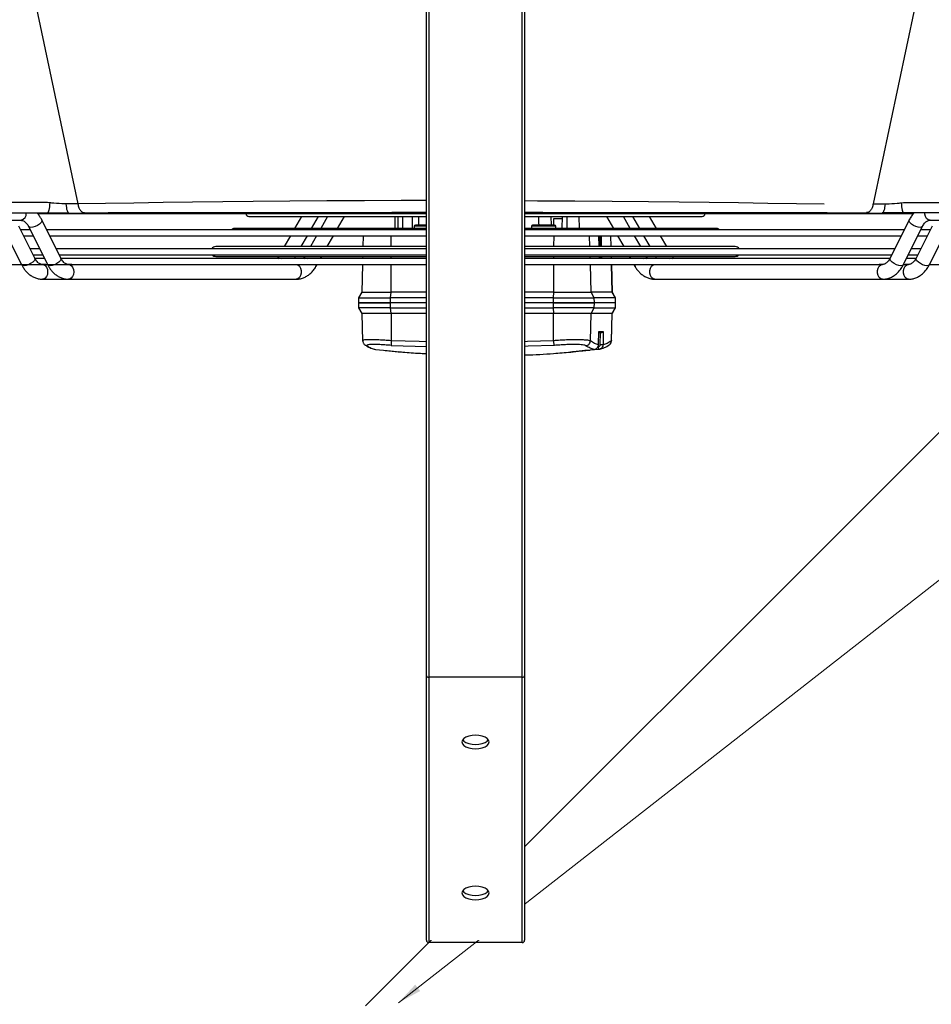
# Model space of a CAD drawing. Header units: millimetres. Extents: x -604189 to 881711, y -381903 to -7297.
# Tile 944 of 1056: x -541934 to -541563, y -179490 to -179089. Entities that reach past the tile are written whole.
import ezdxf

# ---------------------------------------------------------------- set-up
doc = ezdxf.new("R2010")
doc.units = ezdxf.units.MM
doc.header["$LTSCALE"] = 100
doc.linetypes.add('ACAD_ISO04W100', pattern=[30.5, 24, -3, 0.5, -3])
doc.linetypes.add('CENTER2', pattern=[1.125, 0.75, -0.125, 0.125, -0.125])
doc.layers.get('Defpoints').update_dxf_attribs({"color": 30})
doc.layers.add('Flowair', color=1, linetype='Continuous')
doc.layers.add('OPIS', color=7, linetype='Continuous')
for name, color, linetype, lineweight in [('osie', 24, 'ACAD_ISO04W100', 5), ('strop osie', 80, 'ACAD_ISO04W100', 5), ('wym_50', 233, 'Continuous', 15)]:
    doc.layers.add(name, color=color, linetype=linetype, lineweight=lineweight)
doc.styles.add('ROMANS', font='romans.shx', dxfattribs={"width": 0.8, "height": 10})
doc.styles.get("Standard").update_dxf_attribs({"font": 'romans.shx', "width": 0.5})
doc.dimstyles.new('1 50', dxfattribs={"dimtxt": 150, "dimasz": 80, "dimexe": 1, "dimexo": 1, "dimgap": 20, "dimtad": 1, "dimdec": 0, "dimlfac": 0.1, "dimtxsty": 'Standard', "dimblk": 'ARCHTICK', "dimcen": 200, "dimclrd": 2, "dimadec": 1, "dimazin": 0, "dimtfac": 1, "dimtdec": 0, "dimtmove": 0, "dimatfit": 3, "dimldrblk": 'ARCHTICK', "dimfxl": 120, "dimfxlon": 1, "dimtfill": 1, "dimarcsym": 0})
doc.dimstyles.new('1-50', dxfattribs={"dimtxt": 10, "dimasz": 10, "dimexe": 6, "dimexo": 8, "dimgap": 2, "dimtad": 1, "dimdec": 1, "dimrnd": 0.1, "dimzin": 11, "dimdsep": 46, "dimtxsty": 'ROMANS', "dimblk": 'OBLIQUE', "dimcen": 10, "dimclrd": 256, "dimclre": 8, "dimclrt": 256, "dimadec": 0, "dimazin": 0, "dimtfac": 1, "dimtdec": 1, "dimtmove": 1, "dimatfit": 2, "dimfxl": 10, "dimfxlon": 1, "dimtolj": 1, "dimtzin": 0, "dimlwd": 15, "dimlwe": 0, "dimarcsym": 0})

# ---------------------------------------------------------------- blocks, each defined once
blk = doc.blocks.new('_OBLIQUE')
at = {"color": 0, "linetype": 'ByBlock'}
blk.add_line((-0.5, -0.5), (0.5, 0.5), dxfattribs=at)
blk = doc.blocks.new('_ArchTick')
at = {"layer": 'strop osie', "color": 0, "const_width": 0.15}
blk.add_lwpolyline([(-0.5, -0.5), (0.5, 0.5)], dxfattribs=at)
blk = doc.blocks.new('*D3283')
at = {"layer": 'Defpoints', "color": 0, "linetype": 'ByBlock', "lineweight": 5, "transparency": 16777216}
for p in [(-549860.21, -159420.3), (-548544.07, -179490.3), (-536848.94, -179490.3)]:
    blk.add_point(p, dxfattribs=at)
at = {"layer": 'OPIS', "color": 0, "linetype": 'Continuous', "lineweight": -2, "transparency": 16777216}
for p, q in [((-548604.07, -159420.3), (-548543.07, -159420.3)), ((-548484.07, -179490.3), (-548545.07, -179490.3))]:
    blk.add_line(p, q, dxfattribs=at)
at = {"layer": 'OPIS', "color": 2, "lineweight": -2, "transparency": 16777216}
blk.add_line((-548544.07, -159420.3), (-548544.07, -179490.3), dxfattribs=at)
at = {"layer": 'OPIS', "color": 2, "linetype": 'ByBlock', "lineweight": -2, "transparency": 16777216, "xscale": 80, "yscale": 80, "zscale": 80}
for p, rotation in [((-548544.07, -159420.3), 90), ((-548544.07, -179490.3), 270)]:
    blk.add_blockref('_ArchTick', p, dxfattribs=dict(at, rotation=rotation))
at = {"layer": 'OPIS', "color": 0, "linetype": 'ByBlock', "lineweight": 13, "transparency": 16777216, "insert": (-548639.07, -169455.3), "char_height": 150, "attachment_point": 5, "rotation": 90, "bg_fill": 3, "box_fill_scale": 1.1, "bg_fill_color": 256, "bg_fill_true_color": 13158600, "bg_fill_transparency": 0}
blk.add_mtext('2007', dxfattribs=at)
blk = doc.blocks.new('LEO XL 03.2018')
at = {"layer": 'Flowair'}
for p, q in [((11509.78, -6625.81), (11509.78, -6653.41)), ((11649.37, -6637.9), (11522.1, -6664.86)), ((11516.28, -6650.15), (11509.72, -6653.43)), ((11518.78, -6650.62), (11518.78, -6653.3)), ((11509.78, -6653.52), (11509.78, -6657.66)), ((11511.06, -6656.12), (11517.59, -6652.85)), ((11515.6, -6653.84), (11515.6, -6655.79)), ((11516.85, -6655.16), (11516.85, -6653.22)), ((11517.5, -6654.84), (11509.72, -6658.74)), ((11511.72, -6655.78), (11511.72, -6657.73)), ((11512.97, -6657.11), (11512.97, -6655.16)), ((11506.78, -6657.66), (11506.78, -6662.96)), ((11509.78, -6658.35), (11509.78, -6657.66)), ((11511.03, -6658.08), (11511.03, -6656.08)), ((11511.06, -6661.42), (11518.84, -6657.52)), ((11520.15, -6656.63), (11520.15, -6745.81)), ((11509.78, -6658.35), (11509.78, -6658.72)), ((11509.78, -6658.83), (11509.78, -6662.96)), ((11515.6, -6659.15), (11515.6, -6745.81)), ((11516.85, -6745.81), (11516.85, -6658.52)), ((11511.03, -6745.81), (11511.03, -6661.4)), ((11511.72, -6661.09), (11511.72, -6745.81)), ((11512.97, -6745.81), (11512.97, -6660.46)), ((11506.78, -6662.96), (11506.78, -6709.29)), ((11509.78, -6663.65), (11509.78, -6662.96)), ((11509.78, -6663.65), (11509.78, -6745.81)), ((11522.1, -6664.86), (11522.1, -6664.86)), ((11511.42, -6692.94), (11511.42, -6745.81)), ((11513.42, -6745.81), (11513.42, -6692.94)), ((11517.12, -6745.81), (11517.12, -6696.71)), ((11519.57, -6699.69), (11519.57, -6710.55)), ((11511.42, -6705.75), (11511.03, -6705.52)), ((11515.6, -6708.13), (11513.42, -6706.88)), ((11511.03, -6708.98), (11511.42, -6709.2)), ((11519.57, -6710.39), (11517.12, -6709)), ((11511.42, -6711.05), (11511.03, -6710.83)), ((11513.42, -6710.34), (11515.6, -6711.58)), ((11519.57, -6710.55), (11519.57, -6710.68)), ((11519.57, -6710.68), (11519.57, -6716.01)), ((11509.4, -6713.35), (11509.78, -6713.57)), ((11515.6, -6713.43), (11513.42, -6712.19)), ((11517.12, -6712.45), (11519.57, -6713.84)), ((11511.03, -6714.28), (11511.42, -6714.5)), ((11513.42, -6715.64), (11515.6, -6716.88)), ((11519.57, -6715.69), (11517.12, -6714.3)), ((11519.57, -6716.01), (11519.57, -6745.81)), ((11517.12, -6717.75), (11519.57, -6719.15)), ((11500.94, -6722.01), (11499.81, -6722.66)), ((11501.96, -6721.99), (11500.94, -6722.01)), ((11500.94, -6728.53), (11500.94, -6722.01)), ((11502.98, -6722.01), (11501.96, -6721.99)), ((11501.96, -6728.53), (11501.96, -6721.99)), ((11504.11, -6722.66), (11502.98, -6722.01)), ((11502.98, -6722.01), (11502.98, -6728.53)), ((11499.81, -6722.66), (11494.2, -6722.8)), ((11499.81, -6728.61), (11499.81, -6722.66)), ((11509.78, -6722.81), (11504.11, -6722.66)), ((11504.11, -6722.66), (11504.11, -6728.61)), ((11511.42, -6722.85), (11511.03, -6722.84)), ((11515.58, -6722.96), (11513.42, -6722.9)), ((11515.58, -6722.96), (11515.58, -6728.65)), ((11492.5, -6725.43), (11492.32, -6727.09)), ((11492.56, -6725.25), (11492.5, -6725.43)), ((11493.3, -6728.66), (11492.84, -6745.81)), ((11493.86, -6745.81), (11494.26, -6728.63)), ((11499.81, -6728.61), (11494.26, -6728.63)), ((11499.81, -6728.61), (11500.94, -6728.53)), ((11499.81, -6745.81), (11499.81, -6728.61)), ((11500.94, -6728.53), (11500.94, -6745.81)), ((11500.94, -6728.53), (11501.96, -6728.53)), ((11501.96, -6745.81), (11501.96, -6728.53)), ((11501.96, -6728.53), (11502.98, -6728.53)), ((11502.98, -6745.81), (11502.98, -6728.53)), ((11502.98, -6728.53), (11504.11, -6728.61)), ((11504.11, -6745.81), (11504.11, -6728.61)), ((11504.11, -6728.61), (11509.78, -6728.63)), ((11511.03, -6728.64), (11511.42, -6728.64)), ((11513.42, -6728.64), (11515.58, -6728.65)), ((11515.58, -6728.65), (11515.58, -6745.81)), ((11519.57, -6729.39), (11517.12, -6729.36)), ((11517.12, -6730.04), (11519.57, -6730.06)), ((11517.12, -6731.05), (11519.57, -6731.02)), ((11519.57, -6732.9), (11517.12, -6732.93)), ((11517.56, -6733.32), (11517.12, -6733.31)), ((11517.56, -6738.23), (11517.56, -6733.32)), ((11519.57, -6734.23), (11517.81, -6734.2)), ((11517.12, -6738.24), (11517.56, -6738.23)), ((11493.3, -6761.9), (11492.91, -6745.81)), ((11494.26, -6761.71), (11493.86, -6745.81)), ((11499.81, -6761.69), (11499.81, -6745.81)), ((11500.94, -6745.81), (11500.94, -6761.61)), ((11501.96, -6761.6), (11501.96, -6745.81)), ((11502.98, -6761.61), (11502.98, -6745.81)), ((11504.11, -6761.69), (11504.11, -6745.81)), ((11509.78, -6745.81), (11509.78, -6827.97)), ((11511.03, -6830.24), (11511.03, -6745.81)), ((11511.42, -6745.81), (11511.42, -6798.69)), ((11511.72, -6745.81), (11511.72, -6830.53)), ((11512.97, -6831.16), (11512.97, -6745.81)), ((11513.42, -6798.69), (11513.42, -6745.81)), ((11515.58, -6745.81), (11515.58, -6761.73)), ((11515.6, -6745.81), (11515.6, -6832.48)), ((11516.85, -6833.1), (11516.85, -6745.81)), ((11517.12, -6794.92), (11517.12, -6745.81)), ((11519.57, -6745.81), (11519.57, -6775.58)), ((11520.15, -6745.81), (11520.15, -6835.03)), ((11517.56, -6762.14), (11517.56, -6757.23)), ((11494.26, -6761.71), (11499.81, -6761.69)), ((11500.94, -6761.61), (11499.81, -6761.69)), ((11499.81, -6769.34), (11499.81, -6761.69)), ((11501.96, -6761.6), (11500.94, -6761.61)), ((11500.94, -6769.98), (11500.94, -6761.61)), ((11502.98, -6761.61), (11501.96, -6761.6)), ((11501.96, -6770), (11501.96, -6761.6)), ((11504.11, -6761.69), (11502.98, -6761.61)), ((11502.98, -6761.61), (11502.98, -6769.98)), ((11504.11, -6761.69), (11504.11, -6769.34)), ((11509.78, -6761.71), (11504.11, -6761.69)), ((11511.42, -6761.71), (11511.03, -6761.71)), ((11515.58, -6761.73), (11513.42, -6761.72)), ((11515.58, -6761.73), (11515.58, -6769.04)), ((11517.12, -6762.15), (11517.56, -6762.14)), ((11517.81, -6761.26), (11519.57, -6761.23)), ((11519.06, -6761.72), (11517.81, -6761.72)), ((11519.06, -6763.42), (11519.06, -6761.72)), ((11519.57, -6763.42), (11517.12, -6763.39)), ((11519.57, -6764.39), (11517.12, -6764.4)), ((11517.12, -6766.95), (11519.57, -6766.93)), ((11492.32, -6768.3), (11492.5, -6769.96)), ((11492.32, -6768.3), (11492.32, -6768.3)), ((11492.5, -6770.89), (11492.32, -6769.23)), ((11492.5, -6769.97), (11492.5, -6769.96)), ((11494.21, -6769.19), (11499.81, -6769.34)), ((11499.81, -6769.34), (11500.94, -6769.98)), ((11499.81, -6773.61), (11499.81, -6769.34)), ((11500.94, -6769.98), (11501.96, -6770)), ((11500.94, -6769.98), (11500.94, -6774.25)), ((11501.96, -6770), (11502.98, -6769.98)), ((11501.96, -6774.27), (11501.96, -6770)), ((11502.98, -6769.98), (11504.11, -6769.34)), ((11502.98, -6774.25), (11502.98, -6769.98)), ((11504.11, -6769.34), (11509.78, -6769.19)), ((11504.11, -6773.61), (11504.11, -6769.34)), ((11511.03, -6769.16), (11511.42, -6769.15)), ((11513.42, -6769.1), (11515.58, -6769.04)), ((11515.58, -6769.04), (11515.58, -6770.91)), ((11492.57, -6771.1), (11492.5, -6770.89)), ((11492.53, -6770.97), (11492.5, -6770.89)), ((11493.47, -6770.85), (11496.1, -6770.93)), ((11493.47, -6770.85), (11496.15, -6770.93)), ((11493.47, -6770.85), (11493.47, -6770.85)), ((11493.47, -6771.21), (11495.91, -6771.26)), ((11496.15, -6771.83), (11493.47, -6771.77)), ((11495.91, -6770.92), (11495.91, -6771.52)), ((11496.15, -6770.93), (11496.15, -6771.83)), ((11511.03, -6771.04), (11511.42, -6771.03)), ((11511.42, -6771.03), (11511.03, -6771.04)), ((11511.42, -6771.26), (11511.03, -6771.27)), ((11511.03, -6771.54), (11511.42, -6771.54)), ((11513.42, -6770.97), (11515.58, -6770.91)), ((11515.58, -6770.91), (11513.42, -6770.97)), ((11515.58, -6771.16), (11513.42, -6771.21)), ((11513.42, -6771.49), (11515.58, -6771.44)), ((11515.58, -6770.91), (11515.58, -6770.91)), ((11515.58, -6771.44), (11515.58, -6773.31)), ((11494.2, -6773.51), (11499.81, -6773.66)), ((11494.21, -6773.46), (11499.81, -6773.61)), ((11494.27, -6773.49), (11494.21, -6773.46)), ((11500.94, -6774.25), (11499.81, -6773.61)), ((11499.81, -6773.66), (11499.81, -6773.61)), ((11499.81, -6773.66), (11500.94, -6774.31)), ((11501.96, -6774.27), (11500.94, -6774.25)), ((11500.94, -6774.31), (11500.94, -6774.25)), ((11500.94, -6774.31), (11501.96, -6774.33)), ((11502.98, -6774.25), (11501.96, -6774.27)), ((11501.96, -6774.33), (11501.96, -6774.27)), ((11501.96, -6774.33), (11502.98, -6774.31)), ((11504.11, -6773.61), (11502.98, -6774.25)), ((11502.98, -6774.31), (11504.11, -6773.66)), ((11502.98, -6774.25), (11502.98, -6774.31)), ((11509.78, -6773.46), (11504.11, -6773.61)), ((11504.11, -6773.66), (11509.78, -6773.51)), ((11504.11, -6773.61), (11504.11, -6773.66)), ((11511.42, -6773.42), (11511.03, -6773.43)), ((11511.03, -6773.48), (11511.42, -6773.47)), ((11515.58, -6773.31), (11513.42, -6773.36)), ((11513.42, -6773.42), (11515.58, -6773.36)), ((11515.58, -6773.31), (11515.58, -6773.36)), ((11519.57, -6772.47), (11517.12, -6773.87)), ((11515.6, -6774.74), (11513.42, -6775.98)), ((11517.12, -6777.32), (11519.57, -6775.93)), ((11519.57, -6775.58), (11519.57, -6775.73)), ((11519.57, -6775.73), (11519.57, -6781.06)), ((11509.78, -6778.05), (11509.4, -6778.27)), ((11511.42, -6777.12), (11511.03, -6777.34)), ((11513.42, -6779.43), (11515.6, -6778.19)), ((11519.57, -6777.78), (11517.12, -6779.17)), ((11515.6, -6780.04), (11513.42, -6781.28)), ((11506.78, -6782.33), (11506.78, -6828.66)), ((11511.03, -6780.8), (11511.42, -6780.57)), ((11517.12, -6782.63), (11519.57, -6781.23)), ((11519.57, -6781.06), (11519.57, -6791.94)), ((11511.42, -6782.42), (11511.03, -6782.65)), ((11513.42, -6784.74), (11515.6, -6783.49)), ((11511.03, -6786.1), (11511.42, -6785.88)), ((11509.78, -6828.66), (11509.78, -6827.97)), ((11522.1, -6826.76), (11522.1, -6826.76)), ((11506.78, -6828.66), (11506.78, -6833.96)), ((11518.84, -6834.1), (11511.06, -6830.2)), ((11506.78, -6833.96), (11506.79, -6834.1)), ((11509.72, -6832.88), (11517.5, -6836.78)), ((11509.78, -6832.91), (11509.78, -6833.27)), ((11509.78, -6833.96), (11509.78, -6833.27)), ((11511.03, -6835.55), (11511.03, -6833.54)), ((11511.72, -6833.89), (11511.72, -6835.84)), ((11517.59, -6838.78), (11511.06, -6835.51)), ((11512.97, -6836.46), (11512.97, -6834.52)), ((11515.6, -6835.83), (11515.6, -6837.78)), ((11516.85, -6838.41), (11516.85, -6836.46)), ((11509.72, -6838.19), (11516.28, -6841.47)), ((11509.78, -6838.21), (11509.78, -6865.81)), ((11518.78, -6838.33), (11518.78, -6841.01))]:
    blk.add_line(p, q, dxfattribs=at)
at = {"layer": 'Flowair', "flags": 128}
for points in [[(11509.52, -6653.91), (11509.57, -6653.6), (11509.72, -6653.43)], [(11511.06, -6656.12), (11511.05, -6656.12), (11510.82, -6656.13), (11510.54, -6655.97), (11510.24, -6655.67), (11509.96, -6655.26), (11509.72, -6654.79), (11509.57, -6654.32), (11509.52, -6653.91)], [(11517.3, -6655.32), (11517.35, -6655.01), (11517.49, -6654.84)], [(11518.84, -6657.52), (11518.83, -6657.53), (11518.6, -6657.53), (11518.32, -6657.38), (11518.02, -6657.08), (11517.74, -6656.67), (11517.5, -6656.2), (11517.35, -6655.73), (11517.3, -6655.32)], [(11509.78, -6657.66), (11509.76, -6657.84), (11509.58, -6658.19), (11509.24, -6658.47), (11508.79, -6658.66), (11508.28, -6658.72), (11507.77, -6658.66), (11507.31, -6658.47), (11506.98, -6658.19), (11506.8, -6657.84), (11506.78, -6657.66)], [(11509.52, -6659.21), (11509.57, -6658.9), (11509.72, -6658.74)], [(11511.06, -6661.42), (11511.05, -6661.42), (11510.82, -6661.43), (11510.54, -6661.27), (11510.24, -6660.97), (11509.96, -6660.56), (11509.72, -6660.1), (11509.57, -6659.63), (11509.52, -6659.21)], [(11522.33, -6659.14), (11521.91, -6659.12), (11521.52, -6659.08), (11521.17, -6659.03), (11520.86, -6658.98), (11520.61, -6658.91), (11520.43, -6658.83), (11520.32, -6658.75), (11520.28, -6658.67)], [(11509.78, -6662.97), (11509.76, -6663.15), (11509.58, -6663.49), (11509.24, -6663.78), (11508.79, -6663.96), (11508.28, -6664.02), (11507.77, -6663.96), (11507.31, -6663.78), (11506.98, -6663.49), (11506.8, -6663.15), (11506.78, -6662.96)], [(11522.12, -6662.45), (11521.74, -6662.48), (11521.38, -6662.53), (11521.07, -6662.59), (11520.79, -6662.66), (11520.57, -6662.74), (11520.41, -6662.83), (11520.31, -6662.92), (11520.28, -6663.02)], [(11522.83, -6745.81), (11522.81, -6730.7), (11522.77, -6723.2), (11522.73, -6715.56), (11522.66, -6708.01), (11522.59, -6700.58), (11522.52, -6694.35), (11522.45, -6688.23), (11522.37, -6682.25), (11522.28, -6676.29), (11522.19, -6670.48), (11522.1, -6664.86), (11522.1, -6664.86), (11522.1, -6664.86)], [(11511.03, -6705.61), (11511.08, -6705.92), (11511.03, -6706.32)], [(11509.78, -6709.29), (11509.69, -6709.66), (11509.43, -6709.98), (11509.03, -6710.21), (11508.54, -6710.34), (11508.02, -6710.34), (11507.53, -6710.21), (11507.13, -6709.98), (11506.87, -6709.66), (11506.78, -6709.29), (11506.78, -6709.29)], [(11511.03, -6710.92), (11511.08, -6711.22), (11511.03, -6711.62)], [(11522.83, -6745.81), (11522.81, -6750.93), (11522.77, -6758.43), (11522.73, -6766.06), (11522.66, -6773.61), (11522.59, -6781.04), (11522.52, -6787.27), (11522.45, -6793.39), (11522.37, -6799.37), (11522.28, -6805.34), (11522.19, -6811.14), (11522.1, -6816.76), (11522.1, -6816.76), (11522.1, -6816.76)], [(11511.03, -6780), (11511.08, -6780.4), (11511.03, -6780.71)], [(11506.78, -6782.33), (11506.87, -6781.96), (11507.13, -6781.65), (11507.53, -6781.41), (11508.02, -6781.28), (11508.54, -6781.28), (11509.03, -6781.41), (11509.43, -6781.65), (11509.69, -6781.96), (11509.78, -6782.33), (11509.78, -6782.33)], [(11511.03, -6785.3), (11511.08, -6785.7), (11511.03, -6786.01)], [(11506.78, -6828.66), (11506.87, -6828.3), (11507.13, -6827.98), (11507.53, -6827.74), (11508.02, -6827.61), (11508.54, -6827.61), (11509.03, -6827.74), (11509.43, -6827.98), (11509.69, -6828.3), (11509.78, -6828.66), (11509.78, -6828.66)], [(11649.37, -6853.72), (11586.28, -6840.36), (11522.1, -6826.76)], [(11509.52, -6832.41), (11509.57, -6831.99), (11509.72, -6831.53), (11509.96, -6831.06), (11510.24, -6830.65), (11510.54, -6830.35), (11510.82, -6830.19), (11511.05, -6830.2), (11511.06, -6830.2)], [(11522.12, -6829.17), (11521.74, -6829.14), (11521.38, -6829.09), (11521.07, -6829.03), (11520.79, -6828.96), (11520.57, -6828.88), (11520.41, -6828.79), (11520.31, -6828.7), (11520.28, -6828.6)], [(11509.72, -6832.88), (11509.57, -6832.72), (11509.52, -6832.41)], [(11506.78, -6833.96), (11506.87, -6833.6), (11507.13, -6833.28), (11507.53, -6833.04), (11508.02, -6832.92), (11508.54, -6832.92), (11509.03, -6833.04), (11509.43, -6833.28), (11509.69, -6833.6), (11509.78, -6833.96), (11509.78, -6833.96)], [(11517.3, -6836.31), (11517.35, -6835.89), (11517.5, -6835.42), (11517.74, -6834.95), (11518.02, -6834.55), (11518.32, -6834.25), (11518.6, -6834.09), (11518.83, -6834.1), (11518.84, -6834.1)], [(11522.33, -6832.48), (11521.91, -6832.51), (11521.52, -6832.54), (11521.17, -6832.59), (11520.86, -6832.65), (11520.61, -6832.71), (11520.43, -6832.79), (11520.32, -6832.87), (11520.28, -6832.95)], [(11509.52, -6837.71), (11509.57, -6837.3), (11509.72, -6836.83), (11509.96, -6836.36), (11510.24, -6835.95), (11510.54, -6835.65), (11510.82, -6835.5), (11511.05, -6835.5), (11511.06, -6835.51)], [(11517.49, -6836.78), (11517.35, -6836.62), (11517.3, -6836.31)], [(11509.72, -6838.19), (11509.57, -6838.02), (11509.52, -6837.71)], [(11518.78, -6838.33), (11518.87, -6837.96), (11519.13, -6837.64), (11519.53, -6837.41), (11520.02, -6837.28), (11520.28, -6837.27)]]:
    blk.add_lwpolyline(points, dxfattribs=at)
at = {"layer": 'Flowair'}
for centre, radius, start, end in [((11520.1, -6653.02), 1.35, 191.7094, 277.7978), ((11512.42, -6692.94), 1, 0, 56.2314), ((11512.42, -6692.94), 1, 133.9603, 180), ((11516.5, -6696.71), 0.625, 0, 55.6699), ((11520.2, -6699.69), 0.625, 94.6574, 180), ((11509.58, -6712.97), 0.427, 244.7836, 297.4536), ((11517.56, -6733.57), 0.25, 0, 89), ((11517.56, -6737.98), 0.25, 271, 0), ((11517.56, -6761.89), 0.25, 271, 0), ((11499.87, -6771.49), 6.41, 177.4966, 182.5034), ((11509.58, -6778.66), 0.427, 62.5519, 115.1736), ((11520.2, -6791.94), 0.625, 180, 265.3426), ((11516.5, -6794.92), 0.625, 304.3301, 0), ((11512.42, -6798.69), 1, 180, 226.0397), ((11512.42, -6798.69), 1, 303.7686, 0)]:
    blk.add_arc(centre, radius, start, end, dxfattribs=at)
for centre, major_axis, start_param, end_param in [((11533.07, -6759.37), (-73.36, -0.12), 4.925425, 4.931538), ((11549.86, -6759.34), (-39.77, -0.06), 5.578263, 5.64982)]:
    blk.add_ellipse(centre, major_axis=major_axis, ratio=0.030213, start_param=start_param, end_param=end_param, dxfattribs=at)
for points, knots in [([(11520.28, -6647.4), (11520.28, -6649.28), (11520.28, -6652.1), (11520.28, -6655.84), (11520.28, -6657.73), (11520.28, -6658.67)], [0, 0, 0, 0, 0.499976, 0.750072, 1, 1, 1, 1]), ([(11522.37, -6658.72), (11522.37, -6658.72), (11522.37, -6657.05), (11522.41, -6653.56), (11522.43, -6649.97), (11522.44, -6648)], [0, 0, 0, 0, 0.000003, 0.45244, 1, 1, 1, 1]), ([(11509.72, -6653.44), (11509.53, -6653.54), (11509.12, -6653.75), (11508.54, -6654.17), (11507.99, -6654.68), (11507.52, -6655.27), (11507.15, -6655.92), (11506.9, -6656.62), (11506.77, -6657.22), (11506.79, -6657.56), (11506.8, -6657.66)], [0, 0, 0, 0, 0.10841, 0.242031, 0.378424, 0.516929, 0.657237, 0.799582, 0.944944, 1, 1, 1, 1]), ([(11518.77, -6653.3), (11518.77, -6653.36), (11518.77, -6653.51), (11518.68, -6653.76), (11518.5, -6654.07), (11518.21, -6654.38), (11517.88, -6654.64), (11517.6, -6654.78), (11517.49, -6654.84)], [0, 0, 0, 0, 0.129789, 0.337912, 0.523878, 0.701981, 0.875627, 1, 1, 1, 1]), ([(11518.77, -6653.3), (11518.77, -6653.35), (11518.77, -6653.51), (11518.68, -6653.76), (11518.5, -6654.07), (11518.21, -6654.38), (11517.88, -6654.64), (11517.6, -6654.78), (11517.49, -6654.84)], [0, 0, 0, 0, 0.130654, 0.338583, 0.524377, 0.702313, 0.8758, 1, 1, 1, 1]), ([(11509.79, -6657.66), (11509.79, -6657.6), (11509.78, -6657.45), (11509.87, -6657.2), (11510.06, -6656.88), (11510.35, -6656.58), (11510.68, -6656.32), (11510.95, -6656.18), (11511.07, -6656.12)], [0, 0, 0, 0, 0.129816, 0.337946, 0.523921, 0.702027, 0.87568, 1, 1, 1, 1]), ([(11518.84, -6657.52), (11519.02, -6657.42), (11519.44, -6657.2), (11519.92, -6656.87), (11520.19, -6656.61), (11520.28, -6656.52)], [0, 0, 0, 0, 0.347886, 0.77684, 1, 1, 1, 1]), ([(11509.72, -6658.74), (11509.53, -6658.84), (11509.12, -6659.05), (11508.54, -6659.47), (11507.99, -6659.98), (11507.52, -6660.57), (11507.15, -6661.22), (11506.9, -6661.93), (11506.77, -6662.52), (11506.79, -6662.87), (11506.8, -6662.96)], [0, 0, 0, 0, 0.10841, 0.242031, 0.378425, 0.516929, 0.657237, 0.799581, 0.944944, 1, 1, 1, 1]), ([(11520.28, -6658.67), (11520.28, -6659.32), (11520.28, -6660.64), (11520.28, -6662.11), (11520.28, -6662.89), (11520.28, -6663.02)], [0, 0, 0, 0, 0.447256, 0.911965, 1, 1, 1, 1]), ([(11522.12, -6662.45), (11522.13, -6662.35), (11522.16, -6661.55), (11522.23, -6660.42), (11522.31, -6659.43), (11522.33, -6659.14)], [0, 0, 0, 0, 0.088007, 0.73643, 1, 1, 1, 1]), ([(11522.33, -6659.14), (11522.35, -6659), (11522.37, -6658.86), (11522.37, -6658.72), (11522.37, -6658.72)], [0, 0, 0, 0, 0.999931, 1, 1, 1, 1]), ([(11509.79, -6662.96), (11509.79, -6662.9), (11509.78, -6662.75), (11509.87, -6662.5), (11510.06, -6662.19), (11510.35, -6661.88), (11510.68, -6661.62), (11510.95, -6661.48), (11511.07, -6661.42)], [0, 0, 0, 0, 0.12982, 0.337949, 0.52392, 0.702028, 0.875678, 1, 1, 1, 1]), ([(11520.26, -6663.02), (11520.26, -6663.07), (11520.25, -6663.53), (11520.24, -6664.37), (11520.25, -6665.39), (11520.26, -6665.99), (11520.26, -6666.23)], [0, 0, 0, 0, 0.051194, 0.398365, 0.764862, 1, 1, 1, 1]), ([(11522.1, -6664.86), (11522.1, -6664.86), (11522.1, -6664.43), (11522.09, -6663.76), (11522.11, -6662.89), (11522.12, -6662.45)], [0, 0, 0, 0, 0.000011, 0.492104, 1, 1, 1, 1]), ([(11522.1, -6664.86), (11521.83, -6664.92), (11521.31, -6665.05), (11520.73, -6665.4), (11520.36, -6665.81), (11520.35, -6666.1), (11520.34, -6666.24)], [0, 0, 0, 0, 0.260902, 0.521804, 0.782715, 1, 1, 1, 1]), ([(11520.32, -6666.23), (11520.32, -6666.62), (11520.33, -6668.36), (11520.33, -6671.45), (11520.34, -6675.59), (11520.34, -6679.76), (11520.34, -6683.96), (11520.35, -6688.07), (11520.35, -6692.23), (11520.36, -6696.5), (11520.37, -6700.9), (11520.37, -6705.36), (11520.38, -6709.86), (11520.38, -6714.38), (11520.39, -6718.95), (11520.39, -6723.55), (11520.4, -6728.19), (11520.4, -6732.28), (11520.4, -6734.83), (11520.4, -6745.81)], [0, 0, 0, 0, 0.018949, 0.085033, 0.147759, 0.214142, 0.277374, 0.338005, 0.397297, 0.459491, 0.522103, 0.584911, 0.64764, 0.710001, 0.77201, 0.834836, 0.897586, 0.960368, 1, 1, 1, 1]), ([(11506.8, -6709.29), (11506.8, -6709.46), (11506.79, -6709.9), (11506.97, -6710.58), (11507.29, -6711.31), (11507.73, -6711.98), (11508.29, -6712.57), (11508.86, -6713.03), (11509.26, -6713.26), (11509.41, -6713.34)], [0, 0, 0, 0, 0.101444, 0.269509, 0.425933, 0.58458, 0.744794, 0.904933, 1, 1, 1, 1]), ([(11501.96, -6722.02), (11501.96, -6722.01), (11501.96, -6721.98), (11501.96, -6722.21), (11501.96, -6722.72), (11501.96, -6723.51), (11501.96, -6724.52), (11501.96, -6725.73), (11501.96, -6727.08), (11501.96, -6728.04), (11501.96, -6728.53)], [0, 0, 0, 0, 0.047125, 0.18325, 0.319375, 0.4555, 0.591625, 0.72775, 0.863875, 1, 1, 1, 1]), ([(11493.25, -6723.73), (11493.06, -6724.01), (11492.7, -6724.58), (11492.57, -6725.15), (11492.5, -6725.43)], [0, 0, 0, 0, 0.499252, 1, 1, 1, 1]), ([(11493.41, -6723.28), (11493.2, -6723.61), (11492.78, -6724.27), (11492.62, -6724.93), (11492.54, -6725.26)], [0, 0, 0, 0, 0.501125, 1, 1, 1, 1]), ([(11493.43, -6723.29), (11493.4, -6723.33), (11493.29, -6723.45), (11493.27, -6723.61), (11493.25, -6723.73)], [0, 0, 0, 0, 0.292475, 1, 1, 1, 1]), ([(11493.3, -6728.66), (11493.33, -6728.3), (11493.39, -6727.58), (11493.45, -6726.55), (11493.48, -6725.63), (11493.49, -6724.84), (11493.47, -6724.23), (11493.42, -6723.84), (11493.34, -6723.65), (11493.28, -6723.7), (11493.25, -6723.73)], [0, 0, 0, 0, 0.122301, 0.246543, 0.372398, 0.499357, 0.62646, 0.752584, 0.877238, 1, 1, 1, 1]), ([(11494.33, -6722.85), (11494.16, -6722.85), (11493.83, -6722.84), (11493.55, -6723.13), (11493.41, -6723.28)], [0, 0, 0, 0, 0.502539, 1, 1, 1, 1]), ([(11494.26, -6728.63), (11494.29, -6728.19), (11494.35, -6727.33), (11494.41, -6726.13), (11494.45, -6725.06), (11494.45, -6724.15), (11494.43, -6723.46), (11494.39, -6723.01), (11494.34, -6722.91), (11494.32, -6722.87)], [0, 0, 0, 0, 0.151342, 0.296811, 0.445793, 0.593461, 0.741775, 0.889975, 1, 1, 1, 1]), ([(11494.32, -6722.87), (11494.32, -6722.85), (11494.3, -6722.79), (11494.28, -6722.82), (11494.27, -6722.83)], [0, 0, 0, 0, 0.425316, 1, 1, 1, 1]), ([(11492.55, -6725.21), (11492.54, -6725.25), (11492.53, -6725.3), (11492.53, -6725.34), (11492.53, -6725.35)], [0, 0, 0, 0, 0.924968, 1, 1, 1, 1]), ([(11492.32, -6727.09), (11492.27, -6727.57), (11492.17, -6728.52), (11492.05, -6729.79), (11491.98, -6730.57), (11491.97, -6730.74), (11491.97, -6730.76)], [0, 0, 0, 0, 0.317594, 0.634709, 0.951831, 1, 1, 1, 1]), ([(11492.04, -6730.13), (11491.93, -6731.29), (11491.75, -6733.18), (11491.65, -6735.08), (11491.61, -6745.81)], [0, 0, 0, 0, 0.615742, 1, 1, 1, 1]), ([(11494.26, -6728.63), (11494.15, -6728.62), (11493.92, -6728.61), (11493.61, -6728.61), (11493.38, -6728.62), (11493.33, -6728.65), (11493.3, -6728.66)], [0, 0, 0, 0, 0.241938, 0.500002, 0.758066, 1, 1, 1, 1]), ([(11517.81, -6738.07), (11517.81, -6738.07), (11517.81, -6734.83), (11517.81, -6734.06), (11517.81, -6733.61), (11517.81, -6733.61), (11517.81, -6733.61)], [0, 0, 0, 0, 0.27217, 0.544337, 0.816504, 1, 1, 1, 1]), ([(11491.61, -6745.81), (11491.36, -6755.9), (11491.41, -6757.87), (11491.59, -6760.98), (11491.85, -6764), (11491.95, -6765.15)], [0, 0, 0, 0, 0.02872, 0.630038, 1, 1, 1, 1]), ([(11520.4, -6745.81), (11520.4, -6757.23), (11520.4, -6760.22), (11520.39, -6764.74), (11520.39, -6769.37), (11520.39, -6773.98), (11520.38, -6778.56), (11520.38, -6783.09), (11520.37, -6787.58), (11520.36, -6792.03), (11520.36, -6796.42), (11520.35, -6800.75), (11520.35, -6804.95), (11520.34, -6809), (11520.34, -6812.96), (11520.33, -6816.93), (11520.33, -6821), (11520.32, -6823.84), (11520.32, -6825.3), (11520.32, -6825.39)], [0, 0, 0, 0, 0.057334, 0.120037, 0.182701, 0.245424, 0.308292, 0.371072, 0.433472, 0.496202, 0.559022, 0.621619, 0.683756, 0.743805, 0.80289, 0.864258, 0.928299, 0.995584, 1, 1, 1, 1]), ([(11517.81, -6757.56), (11517.8, -6757.51), (11517.8, -6757.44), (11517.75, -6757.34), (11517.69, -6757.27), (11517.63, -6757.23), (11517.58, -6757.23), (11517.56, -6757.23)], [0, 0, 0, 0, 0.277446, 0.519151, 0.707267, 0.863248, 1, 1, 1, 1]), ([(11517.81, -6758.98), (11517.81, -6758.72), (11517.81, -6758.19), (11517.81, -6757.77), (11517.81, -6757.56)], [0, 0, 0, 0, 0.498578, 1, 1, 1, 1]), ([(11517.81, -6761.85), (11517.81, -6761.86), (11517.81, -6761.91), (11517.81, -6761.59), (11517.81, -6760.93), (11517.81, -6760), (11517.81, -6759.32), (11517.81, -6758.98)], [0, 0, 0, 0, 0.075317, 0.306488, 0.537658, 0.768829, 1, 1, 1, 1]), ([(11493.25, -6768.3), (11493.28, -6768.23), (11493.34, -6768.1), (11493.42, -6767.63), (11493.47, -6766.98), (11493.49, -6766.15), (11493.48, -6765.18), (11493.45, -6764.11), (11493.39, -6763), (11493.33, -6762.27), (11493.3, -6761.9)], [0, 0, 0, 0, 0.122763, 0.247314, 0.37334, 0.500337, 0.627363, 0.753291, 0.87764, 1, 1, 1, 1]), ([(11493.3, -6761.9), (11493.33, -6761.89), (11493.38, -6761.85), (11493.61, -6761.79), (11493.92, -6761.74), (11494.15, -6761.72), (11494.26, -6761.71)], [0, 0, 0, 0, 0.241936, 0.499991, 0.758061, 1, 1, 1, 1]), ([(11494.21, -6769.19), (11494.24, -6769.11), (11494.31, -6768.95), (11494.38, -6768.39), (11494.43, -6767.64), (11494.45, -6766.67), (11494.45, -6765.56), (11494.41, -6764.33), (11494.35, -6763.02), (11494.29, -6762.15), (11494.26, -6761.71)], [0, 0, 0, 0, 0.128322, 0.249922, 0.376188, 0.499732, 0.624646, 0.749467, 0.874474, 1, 1, 1, 1]), ([(11501.96, -6761.6), (11501.96, -6762.09), (11501.96, -6763.07), (11501.96, -6764.54), (11501.96, -6765.92), (11501.96, -6767.17), (11501.96, -6768.25), (11501.96, -6769.11), (11501.96, -6769.73), (11501.96, -6769.91), (11501.96, -6770)], [0, 0, 0, 0, 0.125, 0.25, 0.375, 0.5, 0.625, 0.75, 0.875, 1, 1, 1, 1]), ([(11491.97, -6765.54), (11491.95, -6765.38), (11491.94, -6765.16), (11491.94, -6765.13), (11491.95, -6765.17), (11491.97, -6765.28), (11492, -6765.45), (11492.03, -6765.68), (11492.06, -6765.98), (11492.1, -6766.27), (11492.13, -6766.54), (11492.14, -6766.61)], [0, 0, 0, 0, 0.231997, 0.327403, 0.423631, 0.519775, 0.638753, 0.733909, 0.805787, 0.948045, 1, 1, 1, 1]), ([(11491.96, -6765.24), (11491.96, -6765.24), (11491.97, -6765.24), (11492, -6765.45), (11492.05, -6765.89), (11492.11, -6766.37), (11492.14, -6766.61)], [0, 0, 0, 0, 0.127718, 0.395991, 0.695186, 1, 1, 1, 1]), ([(11492.32, -6769.23), (11492.31, -6769.16), (11492.3, -6769.02), (11492.28, -6768.82), (11492.26, -6768.61), (11492.23, -6768.33), (11492.19, -6767.98), (11492.15, -6767.53), (11492.1, -6767.04), (11492.05, -6766.57), (11492.02, -6766.16), (11491.99, -6765.89), (11491.98, -6765.73), (11491.97, -6765.6), (11491.97, -6765.56), (11491.97, -6765.54)], [0, 0, 0, 0, 0.045708, 0.091028, 0.136098, 0.181059, 0.276173, 0.371288, 0.491626, 0.629483, 0.741253, 0.853602, 0.898031, 0.941696, 1, 1, 1, 1]), ([(11492.14, -6766.61), (11492.15, -6766.73), (11492.18, -6767.02), (11492.25, -6767.59), (11492.3, -6768.05), (11492.32, -6768.3)], [0, 0, 0, 0, 0.243292, 0.582835, 1, 1, 1, 1]), ([(11492.5, -6769.96), (11492.57, -6769.68), (11492.7, -6769.13), (11493.06, -6768.57), (11493.25, -6768.3)], [0, 0, 0, 0, 0.500746, 1, 1, 1, 1]), ([(11493.25, -6768.3), (11493.27, -6768.41), (11493.32, -6768.65), (11493.55, -6768.94), (11493.86, -6769.14), (11494.09, -6769.18), (11494.21, -6769.19)], [0, 0, 0, 0, 0.241808, 0.499996, 0.758187, 1, 1, 1, 1]), ([(11492.5, -6769.96), (11492.53, -6770.08), (11492.58, -6770.31), (11492.81, -6770.6), (11493.11, -6770.8), (11493.35, -6770.83), (11493.47, -6770.85)], [0, 0, 0, 0, 0.25278, 0.500297, 0.747693, 1, 1, 1, 1]), ([(11493.47, -6770.85), (11493.53, -6770.57), (11493.66, -6770.01), (11494.03, -6769.47), (11494.21, -6769.19)], [0, 0, 0, 0, 0.499997, 1, 1, 1, 1]), ([(11492.53, -6770.86), (11492.53, -6770.86), (11492.51, -6770.87), (11492.51, -6770.88), (11492.5, -6770.89)], [0, 0, 0, 0, 0.003139, 1, 1, 1, 1]), ([(11492.53, -6770.85), (11492.53, -6770.9), (11492.52, -6770.98), (11492.54, -6771.07), (11492.55, -6771.11)], [0, 0, 0, 0, 0.505498, 1, 1, 1, 1]), ([(11492.99, -6770.77), (11492.93, -6770.78), (11492.83, -6770.79), (11492.72, -6770.81), (11492.64, -6770.83), (11492.57, -6770.84), (11492.55, -6770.86), (11492.53, -6770.86)], [0, 0, 0, 0, 0.315319, 0.484973, 0.658164, 0.831386, 1, 1, 1, 1]), ([(11492.54, -6771.06), (11492.62, -6771.39), (11492.78, -6772.05), (11493.2, -6772.71), (11493.41, -6773.04)], [0, 0, 0, 0, 0.498875, 1, 1, 1, 1]), ([(11493.47, -6771.77), (11493.36, -6771.75), (11493.12, -6771.72), (11492.81, -6771.52), (11492.62, -6771.3), (11492.58, -6771.14), (11492.57, -6771.1)], [0, 0, 0, 0, 0.285614, 0.59058, 0.895542, 1, 1, 1, 1]), ([(11492.99, -6770.77), (11493, -6770.83), (11493.03, -6770.94), (11493.14, -6771.08), (11493.29, -6771.18), (11493.41, -6771.2), (11493.47, -6771.21)], [0, 0, 0, 0, 0.247929, 0.497698, 0.748621, 1, 1, 1, 1]), ([(11494.21, -6773.46), (11494.03, -6773.18), (11493.66, -6772.61), (11493.53, -6772.05), (11493.47, -6771.77)], [0, 0, 0, 0, 0.500003, 1, 1, 1, 1]), ([(11496.15, -6771.83), (11496.15, -6771.83), (11496.13, -6771.82), (11496.08, -6771.81), (11495.99, -6771.75), (11495.92, -6771.65), (11495.91, -6771.56), (11495.91, -6771.52)], [0, 0, 0, 0, 0.005524, 0.138563, 0.509741, 0.777705, 1, 1, 1, 1]), ([(11496.15, -6770.93), (11496.15, -6770.93), (11496.13, -6770.93), (11496.12, -6770.93), (11496.1, -6770.93)], [0, 0, 0, 0, 0.040782, 1, 1, 1, 1]), ([(11515.58, -6771.16), (11515.58, -6771.19), (11515.58, -6771.26), (11515.58, -6771.35), (11515.58, -6771.41), (11515.58, -6771.43), (11515.58, -6771.44)], [0, 0, 0, 0, 0.250003, 0.500007, 0.750007, 1, 1, 1, 1]), ([(11493.41, -6773.04), (11493.55, -6773.2), (11493.75, -6773.43), (11493.99, -6773.43), (11494.07, -6773.43)], [0, 0, 0, 0, 0.678888, 1, 1, 1, 1]), ([(11493.43, -6773.03), (11493.47, -6773.09), (11493.58, -6773.25), (11493.86, -6773.42), (11494.1, -6773.45), (11494.21, -6773.46)], [0, 0, 0, 0, 0.243011, 0.633902, 1, 1, 1, 1]), ([(11509.41, -6778.28), (11509.33, -6778.32), (11509.02, -6778.48), (11508.55, -6778.84), (11507.99, -6779.35), (11507.52, -6779.93), (11507.15, -6780.58), (11506.9, -6781.29), (11506.77, -6781.88), (11506.79, -6782.23), (11506.8, -6782.33)], [0, 0, 0, 0, 0.049243, 0.191727, 0.337168, 0.48486, 0.634473, 0.78626, 0.941264, 1, 1, 1, 1]), ([(11509.41, -6778.28), (11509.33, -6778.32), (11509.02, -6778.48), (11508.54, -6778.84), (11507.99, -6779.35), (11507.52, -6779.93), (11507.29, -6780.37), (11507.17, -6780.59)], [0, 0, 0, 0, 0.077577, 0.302156, 0.531395, 0.764183, 1, 1, 1, 1]), ([(11520.26, -6825.39), (11520.26, -6825.48), (11520.25, -6825.97), (11520.24, -6826.86), (11520.24, -6827.84), (11520.26, -6828.43), (11520.26, -6828.61)], [0, 0, 0, 0, 0.093372, 0.485488, 0.838452, 1, 1, 1, 1]), ([(11522.1, -6826.76), (11521.83, -6826.7), (11521.31, -6826.58), (11520.73, -6826.22), (11520.36, -6825.81), (11520.35, -6825.52), (11520.34, -6825.39)], [0, 0, 0, 0, 0.261805, 0.523609, 0.785422, 1, 1, 1, 1]), ([(11522.1, -6826.76), (11522.1, -6826.76), (11522.1, -6827.19), (11522.09, -6827.86), (11522.11, -6828.73), (11522.12, -6829.17)], [0, 0, 0, 0, 0.000011, 0.492104, 1, 1, 1, 1]), ([(11506.8, -6828.66), (11506.8, -6828.82), (11506.79, -6829.26), (11506.97, -6829.95), (11507.29, -6830.68), (11507.73, -6831.34), (11508.29, -6831.94), (11508.95, -6832.45), (11509.44, -6832.76), (11509.71, -6832.88), (11509.72, -6832.88)], [0, 0, 0, 0, 0.095113, 0.252687, 0.399348, 0.548093, 0.698307, 0.848451, 0.996282, 1, 1, 1, 1]), ([(11511.07, -6830.2), (11511.01, -6830.17), (11510.81, -6830.08), (11510.52, -6829.88), (11510.22, -6829.62), (11510, -6829.34), (11509.85, -6829.06), (11509.78, -6828.84), (11509.79, -6828.71), (11509.79, -6828.66)], [0, 0, 0, 0, 0.059564, 0.211848, 0.368204, 0.529928, 0.701556, 0.893404, 1, 1, 1, 1]), ([(11520.28, -6832.95), (11520.28, -6832.3), (11520.28, -6830.98), (11520.28, -6829.52), (11520.28, -6828.73), (11520.28, -6828.6)], [0, 0, 0, 0, 0.447256, 0.911965, 1, 1, 1, 1]), ([(11522.12, -6829.17), (11522.13, -6829.27), (11522.16, -6830.07), (11522.23, -6831.2), (11522.31, -6832.2), (11522.33, -6832.48)], [0, 0, 0, 0, 0.088007, 0.73643, 1, 1, 1, 1]), ([(11506.8, -6833.96), (11506.8, -6834.13), (11506.79, -6834.57), (11506.97, -6835.25), (11507.29, -6835.98), (11507.73, -6836.64), (11508.29, -6837.24), (11508.95, -6837.75), (11509.44, -6838.07), (11509.71, -6838.18), (11509.72, -6838.19)], [0, 0, 0, 0, 0.095111, 0.252686, 0.399347, 0.548093, 0.698307, 0.84845, 0.996282, 1, 1, 1, 1]), ([(11511.07, -6835.5), (11511.01, -6835.48), (11510.81, -6835.38), (11510.52, -6835.18), (11510.22, -6834.92), (11510, -6834.65), (11509.85, -6834.37), (11509.78, -6834.14), (11509.79, -6834.01), (11509.79, -6833.96)], [0, 0, 0, 0, 0.059566, 0.211848, 0.368203, 0.529927, 0.701556, 0.893404, 1, 1, 1, 1]), ([(11520.28, -6835.09), (11520.27, -6835.08), (11520.07, -6834.87), (11519.6, -6834.54), (11519.12, -6834.22), (11518.85, -6834.1), (11518.84, -6834.1)], [0, 0, 0, 0, 0.026006, 0.510531, 0.987579, 1, 1, 1, 1]), ([(11520.28, -6844.22), (11520.28, -6842.34), (11520.28, -6839.52), (11520.28, -6835.78), (11520.28, -6833.9), (11520.28, -6832.95)], [0, 0, 0, 0, 0.499976, 0.750072, 1, 1, 1, 1]), ([(11522.33, -6832.48), (11522.35, -6832.62), (11522.37, -6832.76), (11522.37, -6832.9), (11522.37, -6832.9)], [0, 0, 0, 0, 0.999931, 1, 1, 1, 1]), ([(11522.37, -6832.9), (11522.37, -6832.9), (11522.37, -6834.57), (11522.41, -6838.06), (11522.43, -6841.65), (11522.44, -6843.62)], [0, 0, 0, 0, 0.000003, 0.45244, 1, 1, 1, 1]), ([(11517.49, -6836.79), (11517.55, -6836.81), (11517.75, -6836.91), (11518.03, -6837.1), (11518.34, -6837.37), (11518.56, -6837.64), (11518.71, -6837.92), (11518.78, -6838.14), (11518.77, -6838.28), (11518.77, -6838.33)], [0, 0, 0, 0, 0.05945, 0.211755, 0.368129, 0.529872, 0.70152, 0.893391, 1, 1, 1, 1])]:
    blk.add_open_spline(points, degree=3, knots=knots, dxfattribs=at)
blk = doc.blocks.new('konsola obrotowa XL 03.2018')
blk.add_wipeout([(11290.1, -6456.08), (11290.1, -6476.08), (11559.13, -6476.08), (11559.13, -6456.08)]).dxf.layer = 'Flowair'
at = {"layer": 'Flowair'}
for p, q in [((11343.65, -6456.58), (11289.6, -6456.58)), ((11289.6, -6475.58), (11289.6, -6456.58)), ((11290.1, -6456.08), (11343.93, -6456.08)), ((11558.63, -6456.58), (11343.65, -6456.58)), ((11343.65, -6475.58), (11343.65, -6456.58)), ((11343.93, -6456.08), (11559.13, -6456.08)), ((11289.6, -6475.58), (11343.65, -6475.58)), ((11343.65, -6475.58), (11558.63, -6475.58)), ((11343.93, -6476.08), (11290.1, -6476.08)), ((11559.13, -6476.08), (11343.93, -6476.08))]:
    blk.add_line(p, q, dxfattribs=at)
at = {"layer": 'Flowair', "flags": 128}
for points in [[(11301.07, -6466.08), (11301.03, -6465.37), (11300.89, -6464.71), (11300.67, -6464.14), (11300.39, -6463.7), (11300.05, -6463.42), (11299.7, -6463.33), (11299.34, -6463.42), (11299.01, -6463.7), (11298.73, -6464.14), (11298.51, -6464.71), (11298.37, -6465.37), (11298.32, -6466.08), (11298.37, -6466.79), (11298.51, -6467.46), (11298.73, -6468.03), (11299.01, -6468.46), (11299.34, -6468.74), (11299.7, -6468.83), (11300.05, -6468.74), (11300.39, -6468.46), (11300.67, -6468.03), (11300.89, -6467.46), (11301.03, -6466.79), (11301.07, -6466.08)], [(11300.13, -6463.47), (11299.88, -6463.7), (11299.59, -6464.14), (11299.37, -6464.71), (11299.24, -6465.37), (11299.19, -6466.08), (11299.24, -6466.79), (11299.37, -6467.46), (11299.59, -6468.03), (11299.88, -6468.46), (11300.13, -6468.69)], [(11331.82, -6466.08), (11331.78, -6465.37), (11331.64, -6464.71), (11331.42, -6464.14), (11331.14, -6463.7), (11330.8, -6463.42), (11330.45, -6463.33), (11330.09, -6463.42), (11329.76, -6463.7), (11329.48, -6464.14), (11329.26, -6464.71), (11329.12, -6465.37), (11329.07, -6466.08), (11329.12, -6466.79), (11329.26, -6467.46), (11329.48, -6468.03), (11329.76, -6468.46), (11330.09, -6468.74), (11330.45, -6468.83), (11330.8, -6468.74), (11331.14, -6468.46), (11331.42, -6468.03), (11331.64, -6467.46), (11331.78, -6466.79), (11331.82, -6466.08)], [(11330.88, -6463.47), (11330.63, -6463.7), (11330.34, -6464.14), (11330.12, -6464.71), (11329.99, -6465.37), (11329.94, -6466.08), (11329.99, -6466.79), (11330.12, -6467.46), (11330.34, -6468.03), (11330.63, -6468.46), (11330.88, -6468.69)]]:
    blk.add_lwpolyline(points, dxfattribs=at)
at = {"layer": 'Flowair'}
for centre, start, end in [((11290.1, -6456.58), 90, 180), ((11290.1, -6475.58), 180, 270)]:
    blk.add_arc(centre, 0.5, start, end, dxfattribs=at)
for centre, start_param, end_param in [((11343.93, -6456.58), 0, 1.570796), ((11343.93, -6475.58), 1.570796, 3.141593)]:
    blk.add_ellipse(centre, major_axis=(0, 0.5), ratio=0.57735, start_param=start_param, end_param=end_param, dxfattribs=at)

msp = doc.modelspace()

# ---------------------------------------------------------------- hatches: boundary and pattern name
at = {"layer": 'OPIS', "linetype": 'ByBlock', "lineweight": 9}
h = msp.add_hatch(dxfattribs=at)
h.set_pattern_fill('ANSI36', color=0, scale=150)
h.set_pattern_definition([(45, (-306927.96, 32475.8), (252.5697, 926.0889), [1190.625, -238.125, 0, -238.125])])
h.paths.add_polyline_path([(-556073.92, -159870.3), (-556073.92, -161086.41), (-553567.18, -161086.41), (-553567.18, -159870.3)], flags=17)
h.paths.add_polyline_path([(-552198.92, -159870.3), (-553567.18, -159870.3), (-553567.18, -161086.41), (-556073.92, -161086.41), (-556073.92, -159870.3), (-556159.64, -159870.3), (-558143.92, -159870.3), (-558143.92, -160550.3), (-558143.92, -166895.28), (-553898.92, -166895.28), (-553898.92, -166928.69), (-553798.92, -166928.69, -0.267949), (-553348.92, -166149.27), (-553348.92, -165917.81, -0.414214), (-553691.86, -165574.88, -1), (-553005.98, -165574.88, -0.414214), (-553348.92, -165917.81), (-553348.92, -166149.27, 0.267949), (-553798.92, -166928.69), (-553798.92, -166988.69), (-553898.92, -166988.69), (-553898.92, -167020.26), (-552798.92, -167020.26), (-552798.92, -166988.69), (-552898.92, -166988.69), (-552898.92, -166928.69), (-552798.92, -166928.69), (-552798.92, -166895.28), (-552198.92, -166895.28)])
h.paths.add_polyline_path([(-536848.94, -159870.3), (-551668.94, -159870.3), (-551668.94, -164595.3), (-551663.99, -164595.3), (-551663.99, -164835.3), (-551667.26, -174525.3), (-551663.99, -174525.3), (-551663.99, -174765.3), (-551668.94, -179490.3), (-546883.97, -179490.3), (-546883.97, -179490.29), (-546643.97, -179490.29), (-541863.97, -179490.3), (-541863.97, -179490.29), (-541623.97, -179490.29), (-536848.94, -179490.3)])
h.paths.add_polyline_path([(-557762.33, -163516.72), (-557762.33, -163248.86), (-557987.33, -163248.86), (-557987.33, -163516.72)], flags=24)
h.paths.add_polyline_path([(-558062.4, -162687.18), (-557524.54, -162687.18), (-557524.54, -162462.18), (-558062.4, -162462.18)], flags=24)
h.paths.add_polyline_path([(-555574.23, -163637.66), (-555059.11, -163637.66), (-555059.11, -163538.32), (-555574.23, -163538.32)], flags=24)
h.paths.add_polyline_path([(-555574.15, -163527.65), (-555098.95, -163527.65), (-555098.95, -163428.38), (-555574.15, -163428.38)], flags=24)
h.paths.add_polyline_path([(-555976.22, -163645.14), (-555589.82, -163645.14), (-555589.82, -163529.76), (-555976.22, -163529.76)], flags=24)
h.paths.add_polyline_path([(-555935.57, -163533.4), (-555753.72, -163533.4), (-555753.72, -163435.37), (-555935.57, -163435.37)], flags=24)

# ---------------------------------------------------------------- leaders
at = {"layer": 'wym_50', "color": 0}
msp.add_leader([(-541780.33, -179489.17), (-541146.79, -178993.57), (-540882.43, -178993.57)], dimstyle='1-50', dxfattribs=at)

# ---------------------------------------------------------------- next in the draw order: dimensions: what is measured, and where the dimension line sits
at = {"layer": 'OPIS', "color": 0, "linetype": 'ByBlock', "lineweight": 13}
dim = msp.add_linear_dim(base=(-548544.07, -179490.3), p1=(-549860.21, -159420.3), p2=(-536848.94, -179490.3), angle=90, dimstyle='1 50', override={"dimfxl": 60, "dimarcsym": 1}, dxfattribs=at)
dim.commit()
dim.dimension.update_dxf_attribs({"geometry": '*D3283', "text_midpoint": (-548639.07, -169455.3)})

# ---------------------------------------------------------------- next in the draw order: linework, layer by layer
at = {"layer": 'osie', "color": 0, "linetype": 'CENTER2', "ltscale": 5}
msp.add_lwpolyline([(-541748.93, -155439.51), (-541748.92, -181399.12)], dxfattribs=at)

# ---------------------------------------------------------------- next in the draw order: block references
at = {"layer": 'Flowair', "xscale": 2, "yscale": 2, "zscale": 2, "rotation": 90}
msp.add_blockref('LEO XL 03.2018', (-555240.54, -202208.01), dxfattribs=at)

# ---------------------------------------------------------------- next in the draw order: block references
msp.add_blockref('konsola obrotowa XL 03.2018', (-554681.08, -202043.79), dxfattribs=at)

doc.saveas('drawing.dxf')
